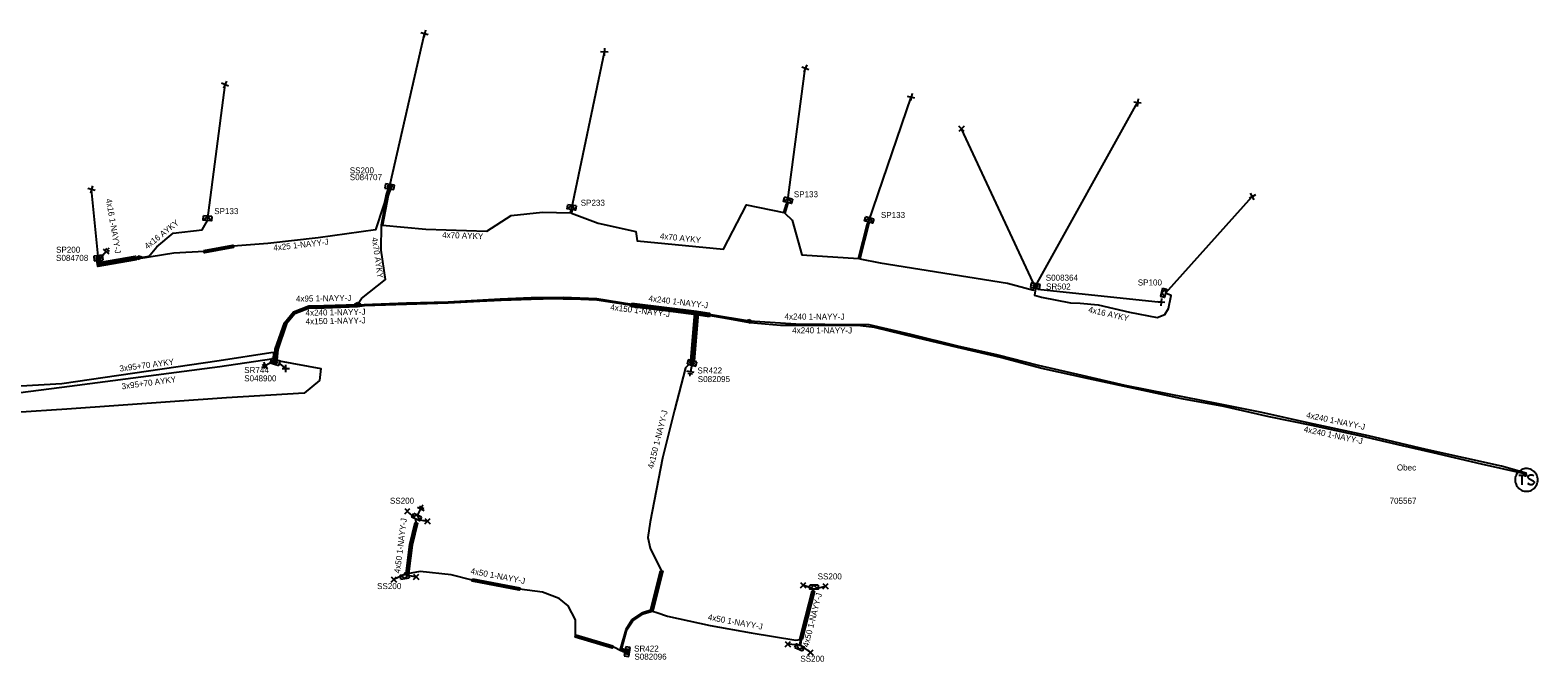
# Model space of a CAD drawing. Extents: x -748492 to -735633, y -1146251 to -1139940.
# Drawn here: x -745528.5 to -745278, y -1141426.3 to -1141321.3 of the extents above; entities that cross this region are included whole.
import ezdxf

# ---------------------------------------------------------------- set-up
doc = ezdxf.new("R2010")
doc.units = 0
for name, color, linetype in [('Vrstva 1', 7, 'Continuous'), ('Vrstva 14', 7, 'Continuous'), ('Vrstva 15', 7, 'Continuous'), ('Vrstva 19', 7, 'Continuous'), ('Vrstva 20', 7, 'Continuous'), ('Vrstva 25', 7, 'Continuous'), ('Vrstva 26', 7, 'Continuous'), ('Vrstva 27', 7, 'Continuous'), ('Vrstva 28', 7, 'Continuous'), ('Vrstva 29', 7, 'Continuous'), ('Vrstva 30', 7, 'Continuous'), ('Vrstva 31', 7, 'Continuous'), ('Vrstva 33', 7, 'Continuous'), ('Vrstva 34', 7, 'Continuous'), ('Vrstva 4', 7, 'Continuous'), ('Vrstva 5', 7, 'Continuous'), ('Vrstva 59', 7, 'Continuous'), ('Vrstva 6', 7, 'Continuous'), ('Vrstva 8', 7, 'Continuous'), ('Vrstva 9', 7, 'Continuous')]:
    doc.layers.add(name, color=color, linetype=linetype)

# ---------------------------------------------------------------- blocks, each defined once
blk = doc.blocks.new('NN870')
at = {"layer": 'Vrstva 4'}
for points in [[(0, -0.25), (0.5, 0), (0, 0.25), (-0.5, 0), (0, -0.25)], [(0.37, 0), (0, 0.19), (-0.36, 0), (0, -0.19), (0.37, 0)], [(0.24, 0), (0, 0.12), (-0.25, 0), (0, -0.12), (0.24, 0)], [(0.12, 0), (0, 0.06), (-0.13, 0), (0, -0.06), (0.12, 0)]]:
    blk.add_lwpolyline(points, dxfattribs=at)
blk = doc.blocks.new('NN800')
at = {"layer": 'Vrstva 1'}
for points in [[(-0.44, 0.44), (0.44, -0.44)], [(-0.44, -0.44), (0.44, 0.44)]]:
    blk.add_lwpolyline(points, dxfattribs=at)
blk = doc.blocks.new('NN620')
at = {"layer": 'Vrstva 8'}
for points in [[(0.75, 0), (-0.75, 0)], [(-0.75, 0), (-0.75, -0.75)], [(0.75, -0.75), (0.75, 0)], [(-0.75, -0.75), (0.75, -0.75)], [(0.37, -0.18), (-0.38, -0.18)], [(-0.38, -0.18), (-0.38, -0.56)], [(-0.38, -0.56), (0.37, -0.56)], [(0.32, -0.23), (-0.33, -0.23)], [(-0.33, -0.23), (-0.33, -0.51)], [(-0.33, -0.51), (0.32, -0.51)], [(0.27, -0.27), (-0.28, -0.27)], [(-0.28, -0.27), (-0.28, -0.46)], [(-0.28, -0.46), (0.27, -0.46)], [(0.23, -0.32), (-0.23, -0.32)], [(-0.23, -0.32), (-0.23, -0.42)], [(-0.23, -0.42), (0.23, -0.42)], [(-0.19, -0.37), (0.19, -0.37)], [(0.23, -0.42), (0.23, -0.32)], [(0.27, -0.46), (0.27, -0.27)], [(0.32, -0.51), (0.32, -0.23)], [(0.37, -0.56), (0.37, -0.18)]]:
    blk.add_lwpolyline(points, dxfattribs=at)
blk = doc.blocks.new('NN630')
at = {"layer": 'Vrstva 9'}
for points in [[(0, -0.7), (-0.7, 0)], [(-0.7, -0.7), (-0.7, 0), (0.7, 0), (0.7, -0.7)], [(-0.7, -0.7), (0.7, -0.7)], [(0, -0.7), (0.7, 0)]]:
    blk.add_lwpolyline(points, dxfattribs=at)
blk = doc.blocks.new('NN810')
at = {"layer": 'Vrstva 14'}
for points in [[(0.63, -1.89), (-0.62, -1.89)], [(0.39, -2.2), (-0.4, -2.2)], [(0, -0.64), (0, -1.89)], [(0, -2.52), (-0.12, -2.52)], [(0.14, -2.52), (0, -2.52)]]:
    blk.add_lwpolyline(points, dxfattribs=at)
blk = doc.blocks.new('NN610')
at = {"layer": 'Vrstva 6'}
for points in [[(1.88, 0), (1.87, 0.2), (1.84, 0.39), (1.79, 0.58), (1.72, 0.77), (1.63, 0.94), (1.52, 1.11), (1.4, 1.26), (1.26, 1.4), (1.1, 1.53), (0.94, 1.63), (0.76, 1.72), (0.58, 1.8), (0.19, 1.88), (0.19, 1.88), (-0.01, 1.89), (-0.21, 1.88), (-0.4, 1.85), (-0.59, 1.8), (-0.78, 1.72), (-0.95, 1.63), (-1.12, 1.53), (-1.27, 1.4), (-1.41, 1.26), (-1.54, 1.11), (-1.64, 0.94), (-1.73, 0.77), (-1.8, 0.58), (-1.86, 0.39), (-1.89, 0.2), (-1.9, 0), (-1.89, -0.2), (-1.86, -0.39), (-1.8, -0.58), (-1.73, -0.77), (-1.64, -0.95), (-1.54, -1.11), (-1.41, -1.27), (-1.27, -1.41), (-1.12, -1.53), (-0.95, -1.64), (-0.78, -1.73), (-0.59, -1.8), (-0.4, -1.85), (-0.21, -1.88), (-0.01, -1.89), (0.19, -1.88), (0.39, -1.85), (0.58, -1.8), (0.76, -1.73), (0.94, -1.64), (1.1, -1.53), (1.26, -1.41), (1.4, -1.27), (1.52, -1.11), (1.63, -0.95), (1.72, -0.77), (1.79, -0.58), (1.84, -0.39), (1.87, -0.2), (1.88, 0)], [(-1.27, 0.78), (-0.26, 0.78)], [(-0.76, 0.78), (-0.76, -0.79)], [(1.19, 0.66), (0.94, 0.78), (0.62, 0.78), (0.37, 0.66), (0.24, 0.47), (0.24, 0.4), (0.37, 0.22), (1.12, -0.16), (1.25, -0.32), (1.25, -0.48), (1.12, -0.67), (0.87, -0.79), (0.62, -0.79), (0.49, -0.73), (0.24, -0.6)]]:
    blk.add_lwpolyline(points, dxfattribs=at)

msp = doc.modelspace()

# ---------------------------------------------------------------- linework, layer by layer
at = {"layer": 'Vrstva 20'}
for points in [[(-745499.62, -1141357.92), (-745494.8, -1141357.04), (-745494.72, -1141357.44), (-745499.54, -1141358.32)], [(-745516.82, -1141359.51), (-745516.76, -1141359.91), (-745511, -1141358.89), (-745510.9, -1141359.49), (-745517.24, -1141360.61), (-745517.42, -1141359.61)], [(-745417.81, -1141368.62), (-745422.94, -1141367.99), (-745426.62, -1141367.54), (-745428.58, -1141367.3), (-745428.53, -1141366.9), (-745426.57, -1141367.14), (-745422.89, -1141367.59), (-745417.76, -1141368.22)], [(-745428.5, -1141366.7), (-745417.78, -1141368.01), (-745415.62, -1141368.36), (-745415.69, -1141368.76), (-745417.83, -1141368.41), (-745428.55, -1141367.1)], [(-745418.75, -1141376.23), (-745418.08, -1141368.28), (-745417.48, -1141368.34), (-745418.15, -1141376.29)], [(-745415.65, -1141368.97), (-745417.82, -1141368.62), (-745417.76, -1141368.22), (-745415.59, -1141368.57)], [(-745466.02, -1141411.64), (-745465.42, -1141406.82), (-745464.53, -1141403.15), (-745464.15, -1141403.25), (-745465.02, -1141406.9), (-745465.62, -1141411.68)], [(-745454.99, -1141412.51), (-745447.14, -1141414), (-745447.22, -1141414.4), (-745455.07, -1141412.91)], [(-745425.42, -1141417.74), (-745423.76, -1141411.15), (-745423.38, -1141411.25), (-745425.04, -1141417.84)], [(-745398.2, -1141414.6), (-745399.29, -1141418.9), (-745400.24, -1141422.6), (-745400.62, -1141422.5), (-745399.67, -1141418.8), (-745398.58, -1141414.5)], [(-745437.81, -1141421.79), (-745431.67, -1141423.65), (-745431.79, -1141424.03), (-745437.93, -1141422.17)]]:
    msp.add_lwpolyline(points, close=True, dxfattribs=at)
at = {"layer": 'Vrstva 5'}
for points in [[(-745469, -1141347.64), (-745469.36, -1141348.66), (-745469.61, -1141349.95), (-745469.87, -1141350.66), (-745471.13, -1141354.5), (-745480.62, -1141355.85), (-745489.01, -1141356.8), (-745494.76, -1141357.24), (-745499.58, -1141358.12), (-745504.61, -1141358.41), (-745510.44, -1141359.35), (-745510.93, -1141359.29), (-745517.08, -1141360.38), (-745517.22, -1141359.58)], [(-745474.12, -1141366.9), (-745473.47, -1141365.94), (-745469.45, -1141362.79), (-745470.16, -1141357.91), (-745470.14, -1141353.69), (-745469.17, -1141348.73), (-745468.81, -1141347.71)], [(-745468.6, -1141347.72), (-745468.99, -1141348.83), (-745469.94, -1141353.72), (-745462.73, -1141354.39), (-745452.61, -1141354.74), (-745448.58, -1141352.15), (-745443.35, -1141351.59), (-745438.74, -1141351.7), (-745438.69, -1141351.3), (-745438.57, -1141351.13), (-745438.49, -1141351.33), (-745438.54, -1141351.74), (-745434.12, -1141353.42), (-745427.84, -1141354.77), (-745427.62, -1141356.35), (-745413.27, -1141357.71), (-745409.5, -1141350.33), (-745403.28, -1141351.64), (-745402.84, -1141350.17), (-745402.67, -1141349.95), (-745402.65, -1141350.24), (-745403.1, -1141351.74), (-745401.87, -1141352.89), (-745400.27, -1141358.67), (-745390.85, -1141359.3), (-745389.36, -1141353.43), (-745389.2, -1141353.22), (-745389.16, -1141353.48), (-745390.65, -1141359.33), (-745387.28, -1141360.02), (-745366.09, -1141363.36), (-745361.78, -1141364.51), (-745361.74, -1141364.17)], [(-745510.45, -1141359.15), (-745508.78, -1141358.88), (-745508.55, -1141358.64), (-745507.43, -1141357.36), (-745504.72, -1141355.06), (-745499.92, -1141354.51), (-745499.05, -1141352.95)], [(-745517.02, -1141359.54), (-745516.92, -1141360.14), (-745510.97, -1141359.09), (-745510.45, -1141359.15)], [(-745279.84, -1141395.5), (-745279.91, -1141394.93), (-745284.04, -1141393.76), (-745296.54, -1141391.03), (-745306.15, -1141388.72), (-745315.94, -1141386.65), (-745323.84, -1141384.85), (-745331.32, -1141383.37), (-745339.24, -1141381.82), (-745346.55, -1141380.35), (-745353.71, -1141378.69), (-745360.95, -1141377.06), (-745367.68, -1141375.34), (-745374.36, -1141373.84), (-745382.19, -1141371.88), (-745389.1, -1141370.3), (-745396.44, -1141370.24), (-745401.28, -1141370.19), (-745408.96, -1141369.7), (-745415.65, -1141368.56), (-745417.81, -1141368.21), (-745428.53, -1141366.9), (-745434.32, -1141366), (-745439.93, -1141365.75), (-745445.23, -1141365.82), (-745450.43, -1141366.01), (-745459.06, -1141366.52), (-745465.95, -1141366.72), (-745472.98, -1141366.96), (-745474.11, -1141367.1), (-745479.67, -1141367.31), (-745482.15, -1141367.35), (-745484.64, -1141368.29), (-745486.06, -1141370.04), (-745487.57, -1141374.37), (-745487.7, -1141376.11)], [(-745361.43, -1141364.33), (-745361.62, -1141365.34), (-745360.44, -1141365.69), (-745355.63, -1141366.62), (-745354.04, -1141366.69), (-745351.04, -1141366.99), (-745345.82, -1141368.18), (-745341.22, -1141369.07), (-745339.98, -1141368.6), (-745339.36, -1141367.59), (-745338.92, -1141365.43), (-745339.84, -1141365.05)], [(-745487.9, -1141376.05), (-745487.77, -1141374.33), (-745486.24, -1141369.94), (-745484.76, -1141368.12), (-745482.19, -1141367.15), (-745479.68, -1141367.11), (-745474.12, -1141366.9)], [(-745418.55, -1141376.23), (-745417.89, -1141368.41), (-745418.39, -1141368.34), (-745428.55, -1141367.1), (-745434.34, -1141366.2), (-745437, -1141366.08), (-745439.91, -1141366.01), (-745441.27, -1141365.98), (-745445.23, -1141366.06), (-745450.24, -1141366.26), (-745453.77, -1141366.41), (-745459.06, -1141366.72), (-745465.95, -1141366.92), (-745472.96, -1141367.16), (-745474.09, -1141367.3), (-745479.66, -1141367.51), (-745482.11, -1141367.55), (-745484.52, -1141368.46), (-745485.88, -1141370.14), (-745487.37, -1141374.41), (-745487.5, -1141376.18)], [(-745280.04, -1141395.53), (-745280.08, -1141395.13), (-745280.42, -1141395.02), (-745287.34, -1141393.46), (-745295.38, -1141391.59), (-745300.49, -1141390.42), (-745307.36, -1141388.82), (-745315.55, -1141387.02), (-745322.62, -1141385.56), (-745330.18, -1141383.87), (-745337.15, -1141382.59), (-745344.36, -1141381.04), (-745352.61, -1141379.27), (-745360.4, -1141377.53), (-745367.26, -1141375.7), (-745374.4, -1141374.05), (-745381.2, -1141372.43), (-745388.2, -1141370.72), (-745390.54, -1141370.47), (-745395.89, -1141370.43), (-745403.84, -1141370.4), (-745408.91, -1141369.99), (-745412.59, -1141369.28), (-745415.1, -1141368.86), (-745415.69, -1141368.76), (-745417.69, -1141368.43), (-745417.73, -1141368.88), (-745418.35, -1141376.27)], [(-745488.09, -1141375.99), (-745488.01, -1141374.88), (-745488.51, -1141374.95), (-745497.09, -1141376.29), (-745523.24, -1141380.11), (-745539.81, -1141381.05), (-745543.94, -1141378.62)], [(-745488.38, -1141376.01), (-745496.96, -1141377.3), (-745523.24, -1141380.71), (-745539.16, -1141382.74), (-745544.11, -1141383.04), (-745544.45, -1141379.46), (-745553.8, -1141379.59), (-745573.88, -1141382.2), (-745578, -1141382.13)], [(-745487.1, -1141376.28), (-745480.2, -1141377.56), (-745480.45, -1141379.54), (-745482.99, -1141381.65), (-745495.86, -1141382.45), (-745522.38, -1141384.31), (-745539.42, -1141385.43)], [(-745419, -1141376.82), (-745419.6, -1141377.42), (-745421.43, -1141384.49), (-745423.44, -1141392.45), (-745425.5, -1141403.05), (-745425.86, -1141405.63), (-745425.47, -1141407.38), (-745423.57, -1141411.2), (-745424.98, -1141416.81), (-745425.2, -1141417.68), (-745426.73, -1141418.15), (-745428.51, -1141419.33), (-745429.52, -1141420.91), (-745430.45, -1141424.17), (-745429.66, -1141424.53)], [(-745429.69, -1141424.74), (-745430.44, -1141424.39), (-745431.42, -1141423.92), (-745431.73, -1141423.84), (-745437.87, -1141421.98), (-745437.9, -1141419.33), (-745439.1, -1141416.97), (-745440.6, -1141415.75), (-745443.39, -1141414.74), (-745447.18, -1141414.2), (-745455.03, -1141412.71), (-745458.56, -1141411.84), (-745463.71, -1141411.29), (-745465.82, -1141411.66), (-745466.3, -1141411.77), (-745466.2, -1141411.53), (-745465.79, -1141411.44), (-745465.72, -1141410.84), (-745465.22, -1141406.86), (-745464.34, -1141403.2), (-745464.43, -1141402.57)], [(-745429.62, -1141424.33), (-745430.21, -1141424.06), (-745429.34, -1141420.99), (-745428.37, -1141419.47), (-745426.65, -1141418.33), (-745425.07, -1141417.85), (-745424.4, -1141418.08), (-745422.59, -1141418.73), (-745415.52, -1141420.26), (-745408.71, -1141421.5), (-745401.27, -1141422.72), (-745400.88, -1141422.64), (-745400.53, -1141422.57), (-745400.62, -1141423.38), (-745400.54, -1141423.55), (-745400.42, -1141423.4), (-745400.33, -1141422.56), (-745400.26, -1141421.88), (-745399.48, -1141418.85), (-745398.39, -1141414.55), (-745398.26, -1141414.24)]]:
    msp.add_lwpolyline(points, dxfattribs=at)
at = {"layer": 'Vrstva 59'}
for points in [[(-745468.68, -1141346.95), (-745462.97, -1141321.94)], [(-745438.57, -1141351.13), (-745433.09, -1141324.97)], [(-745402.67, -1141349.95), (-745399.71, -1141327.69)], [(-745499.05, -1141352.95), (-745496.12, -1141330.4)], [(-745389.2, -1141353.22), (-745382.11, -1141332.49)], [(-745361.19, -1141363.37), (-745344.5, -1141333.38)], [(-745361.86, -1141363.28), (-745373.75, -1141337.74)], [(-745517.22, -1141358.87), (-745518.3, -1141347.8)], [(-745339.84, -1141365.05), (-745325.43, -1141348.98)], [(-745361.09, -1141364.38), (-745340.56, -1141366.52)], [(-745487.18, -1141376.66), (-745486.02, -1141377.56)], [(-745464.43, -1141402.57), (-745465.83, -1141401.27)], [(-745464.43, -1141402.57), (-745462.47, -1141402.91)], [(-745466.3, -1141411.77), (-745468.08, -1141412.6)], [(-745466.3, -1141411.77), (-745464.35, -1141412.18)], [(-745398.26, -1141414.24), (-745400.08, -1141413.57)], [(-745398.26, -1141414.24), (-745396.33, -1141413.72)], [(-745400.54, -1141423.55), (-745402.59, -1141423.38)], [(-745400.54, -1141423.55), (-745398.84, -1141424.75)]]:
    msp.add_lwpolyline(points, dxfattribs=at)

# ---------------------------------------------------------------- block references
at = {"layer": 'Vrstva 15'}
for p, rotation in [((-745517.12, -1141359.56), 139.76238760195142), ((-745487.7, -1141376.11), -60.64224649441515), ((-745418.45, -1141376.26), -10.042179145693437), ((-745464.43, -1141402.57), 153.13018692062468)]:
    msp.add_blockref('NN810', p, dxfattribs=dict(at, rotation=rotation))
at = {"layer": 'Vrstva 19'}
for p, rotation in [((-745510.45, -1141359.15), 9.159257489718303), ((-745474.12, -1141366.9), -177.83697896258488), ((-745408.96, -1141369.7), 171.17792350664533)]:
    msp.add_blockref('NN870', p, dxfattribs=dict(at, rotation=rotation))
at = {"layer": 'Vrstva 25'}
msp.add_blockref('NN610', (-745279.87, -1141396.07), dxfattribs=at)
at = {"layer": 'Vrstva 28'}
for p, rotation in [((-745468.81, -1141347.71), 171.6808033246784), ((-745517.12, -1141359.56), -174.0684730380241), ((-745361.54, -1141364.19), 170.51666670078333), ((-745487.7, -1141376.11), -15.642246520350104), ((-745418.45, -1141376.26), -12.793451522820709), ((-745429.66, -1141424.53), 80.75828750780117)]:
    msp.add_blockref('NN620', p, dxfattribs=dict(at, rotation=rotation))
at = {"layer": 'Vrstva 31'}
for p, rotation in [((-745438.57, -1141351.13), 171.7227701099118), ((-745402.67, -1141349.95), 166.20318328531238), ((-745499.05, -1141352.95), 175.9426893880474), ((-745389.2, -1141353.22), 163.95184166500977), ((-745339.84, -1141365.05), -103.30856393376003), ((-745464.43, -1141402.57), 153.1301870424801), ((-745466.3, -1141411.77), 8.801708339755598), ((-745398.26, -1141414.24), 180), ((-745400.54, -1141423.55), -22.16634577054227)]:
    msp.add_blockref('NN630', p, dxfattribs=dict(at, rotation=rotation))
at = {"layer": 'Vrstva 34'}
for p, rotation in [((-745462.97, -1141321.94), -148.42721106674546), ((-745433.09, -1141324.97), -135.9093750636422), ((-745399.71, -1141327.69), -157.07291667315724), ((-745496.12, -1141330.4), -159.8747694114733), ((-745382.11, -1141332.49), -147.56482214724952), ((-745344.5, -1141333.38), -142.22421108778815), ((-745373.75, -1141337.74), 179.65075004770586), ((-745518.3, -1141347.8), -151.0072806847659), ((-745325.43, -1141348.98), 164.68046114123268), ((-745340.56, -1141366.52), -141.07051673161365), ((-745486.02, -1141377.56), 45)]:
    msp.add_blockref('NN800', p, dxfattribs=dict(at, rotation=rotation))
for p in [(-745465.83, -1141401.27), (-745462.47, -1141402.91), (-745468.08, -1141412.6), (-745464.35, -1141412.18), (-745400.08, -1141413.57), (-745396.33, -1141413.72), (-745402.59, -1141423.38), (-745398.84, -1141424.75)]:
    msp.add_blockref('NN800', p, dxfattribs=at)

# ---------------------------------------------------------------- texts
at = {"layer": 'Vrstva 26'}
msp.add_text('705567', height=1, dxfattribs=at).set_placement((-745302.62, -1141400.04))
at = {"layer": 'Vrstva 27'}
msp.add_text('Obec', height=1, dxfattribs=at).set_placement((-745301.41, -1141394.5))
at = {"layer": 'Vrstva 29'}
for s, p in [('S084707', (-745475.39, -1141346.26)), ('S084708', (-745524.19, -1141359.67)), ('S008364', (-745359.75, -1141362.96)), ('S048900', (-745492.93, -1141379.69)), ('S082095', (-745417.57, -1141379.81)), ('S082096', (-745428.1, -1141425.93))]:
    msp.add_text(s, height=1, dxfattribs=at).set_placement(p)
at = {"layer": 'Vrstva 30'}
for s, p in [('SS200', (-745475.39, -1141345.13)), ('SP200', (-745524.19, -1141358.31)), ('SR502', (-745359.7, -1141364.43)), ('SR744', (-745492.93, -1141378.31)), ('SR422', (-745417.62, -1141378.38)), ('SR422', (-745428.15, -1141424.59))]:
    msp.add_text(s, height=1, dxfattribs=at).set_placement(p)
at = {"layer": 'Vrstva 33'}
for s, p in [('SP133', (-745401.61, -1141349.09)), ('SP133', (-745497.92, -1141351.9)), ('SP233', (-745437.02, -1141350.51)), ('SP133', (-745387.14, -1141352.54)), ('SP100', (-745344.46, -1141363.76)), ('SS200', (-745468.72, -1141400.02)), ('SS200', (-745470.85, -1141414.21)), ('SS200', (-745397.65, -1141412.6)), ('SS200', (-745400.53, -1141426.28))]:
    msp.add_text(s, height=1, dxfattribs=at).set_placement(p)
at = {"layer": 'Vrstva 6'}
for s, rotation, p in [('4x16 1-NAYY-J', 279.728, (-745515.92, -1141349.43)), ('4x16 AYKY', 38.565, (-745509.03, -1141357.79)), ('4x70 AYKY', 278.277, (-745471.75, -1141355.84)), ('4x70 AYKY', 358.019, (-745460.06, -1141355.84)), ('4x70 AYKY', 354.179, (-745423.9, -1141356.02)), ('4x25 1-NAYY-J', 6.46, (-745488.03, -1141358)), ('4x95 1-NAYY-J', 0.924, (-745484.33, -1141366.46)), ('4x240 1-NAYY-J', 353.033, (-745425.8, -1141366.37)), ('4x240 1-NAYY-J', 0.924, (-745482.73, -1141368.79)), ('4x150 1-NAYY-J', 353.033, (-745432.15, -1141367.83)), ('4x240 1-NAYY-J', 359.784, (-745403.15, -1141369.41)), ('4x16 AYKY', 347.145, (-745352.74, -1141368.2)), ('4x150 1-NAYY-J', 0.924, (-745482.72, -1141370.22)), ('4x240 1-NAYY-J', 359.784, (-745401.88, -1141371.7)), ('3x95+70 AYKY', 7.419, (-745513.59, -1141378.07)), ('3x95+70 AYKY', 7.67, (-745513.23, -1141381.03)), ('4x150 1-NAYY-J', 75.828, (-745424.98, -1141394.29)), ('4x240 1-NAYY-J', 348.061, (-745316.55, -1141385.72)), ('4x240 1-NAYY-J', 348.061, (-745316.94, -1141388.08)), ('4x50 1-NAYY-J', 82.875, (-745467.04, -1141411.63)), ('4x50 1-NAYY-J', 349.253, (-745455.4, -1141411.65)), ('4x50 1-NAYY-J', 75.6, (-745399.2, -1141423.92)), ('4x50 1-NAYY-J', 349.68, (-745415.95, -1141419.32))]:
    msp.add_text(s, height=1, rotation=rotation, dxfattribs=at).set_placement(p)

doc.saveas('drawing.dxf')
